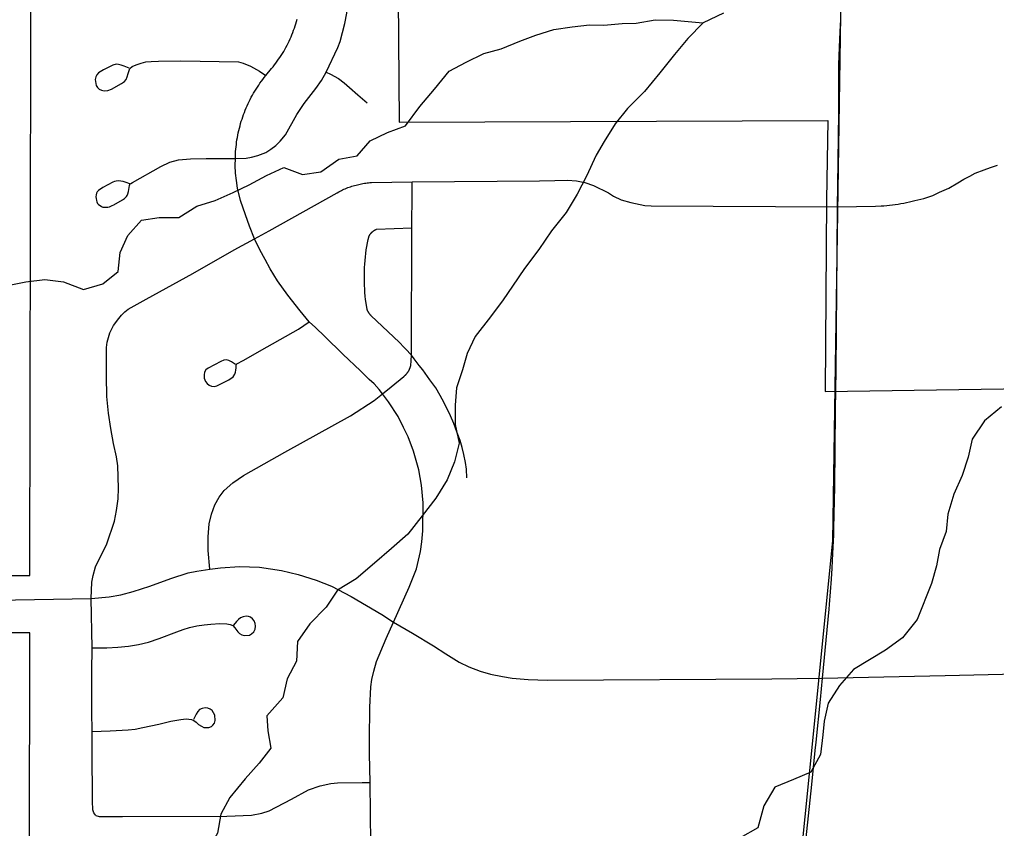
# Model space of a CAD drawing. Extents: x 0 to 34, y 0 to 22.
# Drawn here: x 4.4257 to 4.7668, y 16.2415 to 16.5239 of the extents above; entities that cross this region are included whole.
import ezdxf

# ---------------------------------------------------------------- set-up
doc = ezdxf.new("R2010")
doc.units = 0
for name, color, linetype in [('GM_X_City_Street', 7, 'Continuous'), ('GM_X_Corporation', 7, 'Continuous'), ('GM_X_County_Road', 7, 'Continuous'), ('GM_X_Minor_River', 7, 'Continuous'), ('GM_X_Rail_Line', 7, 'Continuous'), ('GM_X_Township_Road', 7, 'Continuous'), ('GM_X_US_Route', 7, 'Continuous')]:
    doc.layers.add(name, color=color, linetype=linetype)

msp = doc.modelspace()

# ---------------------------------------------------------------- linework, layer by layer
at = {"layer": 'GM_X_City_Street'}
for points in [[(4.50109, 16.47545), (4.50485, 16.47554), (4.50666, 16.47589), (4.50888, 16.47644), (4.51168, 16.4775), (4.51348, 16.47866), (4.51515, 16.47996), (4.51676, 16.48148), (4.51856, 16.48372), (4.52253, 16.49077), (4.52514, 16.49458), (4.5292, 16.4999), (4.53111, 16.50267), (4.5328, 16.50554), (4.53685, 16.51421), (4.53767, 16.51629), (4.53927, 16.52252), (4.54002, 16.52618), (4.54033, 16.52831), (4.54057, 16.53381), (4.54042, 16.544)], [(4.46401, 16.50693), (4.46224, 16.50769), (4.46121, 16.50802), (4.46029, 16.50827), (4.45939, 16.50831), (4.45832, 16.50803), (4.45508, 16.50636), (4.45333, 16.50533), (4.45272, 16.5046), (4.45238, 16.50388), (4.45216, 16.50296), (4.45244, 16.50093), (4.45293, 16.5002), (4.45355, 16.49961), (4.45427, 16.49924), (4.45521, 16.49902), (4.45658, 16.49916), (4.45785, 16.49957), (4.46128, 16.50155), (4.46238, 16.50234), (4.46299, 16.50302), (4.46331, 16.50391), (4.46365, 16.50505), (4.46421, 16.50685), (4.465, 16.50757), (4.46639, 16.50816), (4.46817, 16.5087), (4.46981, 16.50911), (4.47162, 16.50927), (4.47421, 16.50942), (4.48204, 16.50949), (4.50214, 16.5091), (4.5038, 16.50866), (4.50636, 16.50767), (4.50951, 16.50588), (4.51167, 16.50434)], [(4.5328, 16.50554), (4.53431, 16.50487), (4.53704, 16.50337), (4.53902, 16.50186), (4.54096, 16.50023), (4.54379, 16.49758), (4.54711, 16.49483)], [(4.4642, 16.46651), (4.46296, 16.46704), (4.46194, 16.46736), (4.46108, 16.46752), (4.46018, 16.46757), (4.45943, 16.4675), (4.45882, 16.46736), (4.45832, 16.46719), (4.45479, 16.4653), (4.45324, 16.46425), (4.45284, 16.46374), (4.4526, 16.46332), (4.45246, 16.46269), (4.4524, 16.46206), (4.45243, 16.46143), (4.45256, 16.46071), (4.45271, 16.46028), (4.45298, 16.4597), (4.45332, 16.45934), (4.45383, 16.45895), (4.4543, 16.45866), (4.45481, 16.45845), (4.45518, 16.45839), (4.45652, 16.45844), (4.45708, 16.45857), (4.45764, 16.45877), (4.4581, 16.45896), (4.45858, 16.4592), (4.46167, 16.46098), (4.46237, 16.4615), (4.46272, 16.46179), (4.46303, 16.46209), (4.46332, 16.46251), (4.46357, 16.46308), (4.46374, 16.46389), (4.46388, 16.46458), (4.464, 16.46528), (4.46413, 16.46601), (4.46418, 16.46628), (4.46426, 16.46644), (4.46439, 16.4666), (4.46459, 16.46674), (4.46514, 16.46706), (4.47506, 16.47262), (4.47813, 16.47413), (4.48116, 16.47493), (4.48536, 16.47531), (4.49087, 16.47539), (4.50109, 16.47545)], [(4.55628, 16.31357), (4.56182, 16.3258), (4.56431, 16.33212), (4.56575, 16.33817), (4.56619, 16.34162), (4.56657, 16.34538), (4.5667, 16.35525), (4.56612, 16.3614), (4.5651, 16.36673), (4.56325, 16.37319), (4.56141, 16.37825), (4.5598, 16.38149), (4.55789, 16.38535), (4.55454, 16.39041), (4.55246, 16.39327), (4.55129, 16.39474), (4.54949, 16.39677), (4.54783, 16.39828), (4.5448, 16.40123), (4.53864, 16.40706), (4.53231, 16.41329), (4.5291, 16.4164), (4.52689, 16.41836), (4.52367, 16.42223), (4.5194, 16.42765), (4.51579, 16.43272), (4.51323, 16.43694), (4.51142, 16.4401), (4.50966, 16.44347), (4.50781, 16.44738), (4.506, 16.45175), (4.50459, 16.45572), (4.50289, 16.46079), (4.50183, 16.46511), (4.50143, 16.46777), (4.50113, 16.47028), (4.50098, 16.47294), (4.50109, 16.47545)], [(4.45233, 16.24612), (4.45159, 16.24694), (4.45131, 16.24804), (4.45118, 16.25103), (4.45106, 16.26891), (4.45105, 16.27534), (4.451, 16.28239), (4.45097, 16.29638), (4.45103, 16.30458), (4.45077, 16.32186), (4.45097, 16.32747), (4.45136, 16.32982), (4.45218, 16.33282), (4.45613, 16.34089), (4.45886, 16.34885), (4.45954, 16.35249), (4.46014, 16.35656), (4.46021, 16.36031), (4.46004, 16.36816), (4.45962, 16.37122), (4.4585, 16.37591), (4.45754, 16.3812), (4.45676, 16.38653), (4.45623, 16.39227), (4.45602, 16.39945), (4.45612, 16.40943), (4.45632, 16.41129), (4.45729, 16.4145), (4.45857, 16.41708), (4.46036, 16.41961), (4.46126, 16.42071), (4.46252, 16.42193), (4.46368, 16.42279), (4.46995, 16.42625), (4.48627, 16.43525), (4.50063, 16.44353), (4.50781, 16.44738), (4.51287, 16.45017), (4.53662, 16.46347), (4.53721, 16.46379), (4.53765, 16.46402), (4.53809, 16.46424), (4.53854, 16.46445), (4.53899, 16.46466), (4.53945, 16.46486), (4.5399, 16.46505), (4.54037, 16.46523), (4.54083, 16.4654), (4.5413, 16.46557), (4.54177, 16.46572), (4.54224, 16.46587), (4.54272, 16.46601), (4.5432, 16.46614), (4.54368, 16.46627), (4.54416, 16.46638), (4.54464, 16.46649), (4.54513, 16.46659), (4.54562, 16.46668), (4.54611, 16.46676), (4.5466, 16.46683), (4.54709, 16.4669), (4.54758, 16.46695), (4.54808, 16.467), (4.54857, 16.46704), (4.5628, 16.46731), (4.60727, 16.46766), (4.61258, 16.46777), (4.61707, 16.46782), (4.62018, 16.46761), (4.62314, 16.46706), (4.62614, 16.46602), (4.63141, 16.46342), (4.63314, 16.46229), (4.63582, 16.46098), (4.63916, 16.46), (4.6441, 16.45905), (4.64628, 16.45886), (4.71136, 16.4585)], [(4.55246, 16.39327), (4.55549, 16.39573), (4.55992, 16.39933), (4.56001, 16.39941), (4.56011, 16.39949), (4.5602, 16.39957), (4.56029, 16.39965), (4.56038, 16.39974), (4.56047, 16.39983), (4.56056, 16.39992), (4.56065, 16.40001), (4.56073, 16.4001), (4.56081, 16.40019), (4.56089, 16.40028), (4.56097, 16.40038), (4.56105, 16.40048), (4.56112, 16.40058), (4.5612, 16.40068), (4.56127, 16.40078), (4.56134, 16.40088), (4.56141, 16.40098), (4.56147, 16.40109), (4.56154, 16.4012), (4.5616, 16.4013), (4.56166, 16.40141), (4.56172, 16.40152), (4.56178, 16.40163), (4.56183, 16.40174), (4.56188, 16.40185), (4.56193, 16.40197), (4.56198, 16.40208), (4.56203, 16.40219), (4.56208, 16.40231), (4.56212, 16.40243), (4.56216, 16.40254), (4.5622, 16.40266), (4.56224, 16.40278), (4.56227, 16.4029), (4.56231, 16.40302), (4.56255, 16.40679), (4.56274, 16.4512), (4.56279, 16.46352), (4.5628, 16.46731)], [(4.58186, 16.36391), (4.58176, 16.36691), (4.58145, 16.3693), (4.58088, 16.37206), (4.58029, 16.37448), (4.57959, 16.37696), (4.57857, 16.37965), (4.57735, 16.38293), (4.57622, 16.38553), (4.57394, 16.39007), (4.57256, 16.39265), (4.57107, 16.39532), (4.56897, 16.39816), (4.5665, 16.40162), (4.56526, 16.40313), (4.56348, 16.40551), (4.56255, 16.40679), (4.56202, 16.40738), (4.56105, 16.40842), (4.56006, 16.40944), (4.55822, 16.41125), (4.54853, 16.42049), (4.54844, 16.42058), (4.54837, 16.42065), (4.5483, 16.42072), (4.54823, 16.4208), (4.54817, 16.42087), (4.5481, 16.42095), (4.54804, 16.42102), (4.54798, 16.4211), (4.54792, 16.42118), (4.54786, 16.42126), (4.5478, 16.42134), (4.54774, 16.42142), (4.54769, 16.4215), (4.54764, 16.42159), (4.54758, 16.42167), (4.54753, 16.42176), (4.54748, 16.42185), (4.54744, 16.42193), (4.54739, 16.42202), (4.54735, 16.42211), (4.5473, 16.4222), (4.54726, 16.42229), (4.54722, 16.42238), (4.54719, 16.42247), (4.54715, 16.42256), (4.54711, 16.42266), (4.54708, 16.42275), (4.54705, 16.42284), (4.54653, 16.42618), (4.54641, 16.42741), (4.54631, 16.42865), (4.54623, 16.42989), (4.54617, 16.43113), (4.54614, 16.43237), (4.54621, 16.43733), (4.54629, 16.43856), (4.54638, 16.4398), (4.5465, 16.44104), (4.54663, 16.44227), (4.54679, 16.4435), (4.54698, 16.44473), (4.54718, 16.44595), (4.5474, 16.44717), (4.54763, 16.44798), (4.54769, 16.44813), (4.54776, 16.44828), (4.5478, 16.44835), (4.54783, 16.44843), (4.54787, 16.4485), (4.54791, 16.44857), (4.54795, 16.44865), (4.54799, 16.44872), (4.54803, 16.44879), (4.54808, 16.44886), (4.54812, 16.44893), (4.54817, 16.44899), (4.54822, 16.44906), (4.54827, 16.44913), (4.54832, 16.44919), (4.54837, 16.44926), (4.54842, 16.44932), (4.54848, 16.44939), (4.54853, 16.44945), (4.54859, 16.44951), (4.54865, 16.44957), (4.5487, 16.44963), (4.54876, 16.44968), (4.54882, 16.44974), (4.54888, 16.4498), (4.54894, 16.44985), (4.54901, 16.4499), (4.54907, 16.44996), (4.54914, 16.45001), (4.5492, 16.45006), (4.54927, 16.45011), (4.54934, 16.45016), (4.5494, 16.4502), (4.54947, 16.45025), (4.54954, 16.45029), (4.54961, 16.45034), (4.54968, 16.45038), (4.54976, 16.45042), (4.54983, 16.45046), (4.5499, 16.4505), (4.54998, 16.45054), (4.55005, 16.45057), (4.55013, 16.4506), (4.5502, 16.45064), (4.55036, 16.4507), (4.56274, 16.4512)], [(4.50114, 16.40345), (4.49977, 16.40446), (4.49881, 16.40492), (4.49792, 16.40509), (4.49705, 16.40504), (4.49595, 16.4046), (4.49155, 16.40225), (4.49075, 16.40165), (4.49032, 16.40088), (4.49013, 16.39994), (4.49015, 16.39876), (4.49063, 16.39753), (4.49118, 16.39686), (4.49198, 16.39626), (4.49279, 16.39594), (4.49376, 16.39585), (4.49465, 16.39602), (4.49878, 16.39809), (4.5003, 16.39922), (4.50085, 16.40008), (4.50112, 16.40085), (4.50122, 16.4015), (4.50134, 16.40237), (4.50131, 16.40326), (4.5016, 16.40369), (4.50374, 16.40487), (4.51216, 16.40961), (4.52313, 16.41586), (4.52689, 16.41836)], [(4.49219, 16.33204), (4.49162, 16.33861), (4.49158, 16.34332), (4.49192, 16.34789), (4.49276, 16.35131), (4.49389, 16.3545), (4.49545, 16.35715), (4.49713, 16.35946), (4.5002, 16.36224), (4.50394, 16.3648), (4.51832, 16.37288), (4.54128, 16.38562), (4.54957, 16.39092), (4.55246, 16.39327)], [(4.45103, 16.30458), (4.4562, 16.30464), (4.45999, 16.30483), (4.46374, 16.30522), (4.46729, 16.30579), (4.47074, 16.30661), (4.47449, 16.30781), (4.48064, 16.31019), (4.48289, 16.31102), (4.4851, 16.31169), (4.48764, 16.31222), (4.49018, 16.31265), (4.49253, 16.31289), (4.4957, 16.31304), (4.49807, 16.31297), (4.49923, 16.31276), (4.50015, 16.31239), (4.5009, 16.3116), (4.50193, 16.31022), (4.50255, 16.30958), (4.50328, 16.30909), (4.50412, 16.30885), (4.50598, 16.30906), (4.50671, 16.30947), (4.50747, 16.31014), (4.50795, 16.31114), (4.50808, 16.31217), (4.50798, 16.31314), (4.50765, 16.314), (4.50706, 16.31476), (4.50633, 16.31527), (4.50568, 16.31552), (4.50479, 16.3156), (4.50374, 16.31546), (4.50285, 16.31509), (4.50212, 16.31452), (4.50152, 16.31384), (4.50047, 16.31255)], [(4.45105, 16.27534), (4.45734, 16.27558), (4.46362, 16.27596), (4.46607, 16.27625), (4.46876, 16.27673), (4.47437, 16.27798), (4.4785, 16.27894), (4.48208, 16.27957), (4.48384, 16.27975), (4.48579, 16.27957), (4.48662, 16.27921), (4.48734, 16.2787), (4.48823, 16.27788), (4.48924, 16.27719), (4.49004, 16.27683), (4.49086, 16.27676), (4.4918, 16.27683), (4.4927, 16.27715), (4.49324, 16.27762), (4.49374, 16.27834), (4.49399, 16.27917), (4.49385, 16.28112), (4.49349, 16.28191), (4.49292, 16.28266), (4.49227, 16.2832), (4.4914, 16.28353), (4.4905, 16.28364), (4.48946, 16.28345), (4.48859, 16.28302), (4.48795, 16.28234), (4.48737, 16.2814), (4.48643, 16.27957)], [(4.45233, 16.24612), (4.45348, 16.24574), (4.46165, 16.24568), (4.49812, 16.24584), (4.50676, 16.24622), (4.51031, 16.24693), (4.51284, 16.24772), (4.52063, 16.2518), (4.52663, 16.25506), (4.53065, 16.2564), (4.53439, 16.25725), (4.53673, 16.25744), (4.54533, 16.25755), (4.54817, 16.25754)]]:
    msp.add_lwpolyline(points, dxfattribs=at)
at = {"layer": 'GM_X_Corporation'}
msp.add_lwpolyline([(3.94361, 16.26462), (4.11505, 16.26726), (4.11454, 16.22149), (4.2453, 16.21837), (4.24646, 16.15685), (4.29266, 16.15471), (4.29296, 16.07558), (4.38498, 16.07652), (4.4289, 16.07563), (4.42931, 16.30984), (4.29207, 16.30987), (4.29205, 16.31477), (4.11679, 16.3141), (4.11665, 16.34924), (4.29192, 16.34991), (4.292, 16.32984), (4.42934, 16.3298), (4.42977, 16.57664), (4.55752, 16.57514), (4.55823, 16.48812), (4.70793, 16.4887), (4.70748, 16.46102), (4.70703, 16.39411), (5.06497, 16.39937)], dxfattribs=at)
at = {"layer": 'GM_X_County_Road'}
for points in [[(4.37803, 16.32057), (4.45077, 16.32186), (4.45696, 16.32243), (4.46105, 16.32311), (4.46536, 16.32427), (4.47119, 16.3261), (4.47849, 16.32877), (4.48454, 16.33072), (4.48761, 16.33139), (4.49219, 16.33204), (4.49583, 16.33255), (4.50247, 16.33297), (4.50949, 16.3328), (4.51723, 16.33163), (4.52295, 16.3302), (4.52926, 16.32826), (4.53464, 16.32616), (4.54149, 16.32246), (4.55226, 16.31619), (4.55628, 16.31357), (4.56296, 16.30973), (4.57021, 16.30532), (4.57457, 16.30248), (4.57927, 16.29964), (4.58258, 16.29798), (4.58656, 16.29643), (4.59016, 16.29538), (4.59439, 16.29456), (4.59773, 16.29406), (4.60331, 16.29359), (4.61004, 16.2933), (4.6884, 16.2938), (4.7061, 16.29404)], [(4.54795, 16.27261), (4.54808, 16.28374), (4.54842, 16.29102), (4.54873, 16.29348), (4.54941, 16.29639), (4.55037, 16.2998), (4.55375, 16.30787), (4.55628, 16.31357)], [(4.7061, 16.29404), (4.74894, 16.29491), (4.79386, 16.29598)], [(4.5498, 16.13926), (4.54957, 16.15794), (4.54944, 16.17026), (4.54891, 16.19872), (4.54862, 16.22296), (4.54836, 16.23623), (4.54817, 16.25754), (4.54789, 16.26755), (4.54795, 16.27261)]]:
    msp.add_lwpolyline(points, dxfattribs=at)
at = {"layer": 'GM_X_Minor_River'}
for points in [[(4.67152, 16.52614), (4.66441, 16.52275), (4.65905, 16.51732), (4.65445, 16.51171), (4.6493, 16.50533), (4.64397, 16.49875), (4.63805, 16.49292), (4.63364, 16.48751), (4.62981, 16.48135), (4.62708, 16.47654), (4.62366, 16.46925), (4.6204, 16.46291), (4.61658, 16.45656), (4.61143, 16.45018), (4.60704, 16.44363), (4.60209, 16.43706), (4.59788, 16.43089), (4.59459, 16.42607), (4.59018, 16.42009), (4.58486, 16.41333), (4.58197, 16.40738), (4.5804, 16.40165), (4.57827, 16.39534), (4.57785, 16.38926), (4.57781, 16.38261), (4.57928, 16.37601), (4.57754, 16.36952), (4.57504, 16.36319), (4.57103, 16.35684), (4.56625, 16.35066), (4.56129, 16.34428), (4.55555, 16.33922), (4.54961, 16.33414), (4.54331, 16.32869), (4.53678, 16.32474), (4.53276, 16.31877), (4.52703, 16.31294)], [(4.42209, 16.43121), (4.42796, 16.43236), (4.43458, 16.43312), (4.44102, 16.43237), (4.44803, 16.42972), (4.45484, 16.43162), (4.46014, 16.43599), (4.46089, 16.44264), (4.46353, 16.44852), (4.46826, 16.45384), (4.47451, 16.45479), (4.48132, 16.4548), (4.48757, 16.45879), (4.494, 16.4607), (4.50025, 16.46355), (4.50592, 16.46621), (4.51198, 16.46944), (4.51804, 16.4723), (4.52447, 16.46983), (4.53091, 16.47079), (4.53715, 16.47516), (4.54359, 16.4763), (4.54813, 16.48162), (4.55418, 16.48448), (4.56043, 16.48676), (4.56553, 16.4936), (4.57064, 16.49967), (4.57575, 16.50594), (4.58161, 16.50898), (4.58786, 16.51203), (4.59391, 16.51374), (4.60035, 16.5164), (4.60603, 16.5185), (4.61227, 16.5204), (4.61871, 16.52135), (4.62477, 16.52212), (4.62969, 16.52193), (4.63612, 16.52251), (4.64105, 16.5227), (4.64767, 16.52385), (4.65411, 16.52366), (4.66432, 16.52274)], [(4.76866, 16.38873), (4.76272, 16.38385), (4.75833, 16.37749), (4.75696, 16.3712), (4.75484, 16.3647), (4.75196, 16.35818), (4.74985, 16.3513), (4.74924, 16.34521), (4.74692, 16.3389), (4.74592, 16.33318), (4.74417, 16.32707), (4.73917, 16.31443), (4.73402, 16.30805), (4.72807, 16.30374), (4.71687, 16.29703), (4.71209, 16.29141), (4.70807, 16.28525), (4.7067, 16.27896), (4.70624, 16.2742), (4.70545, 16.26735), (4.702, 16.2612), (4.69601, 16.2586), (4.68945, 16.25598), (4.68563, 16.24944), (4.68354, 16.2418), (4.67738, 16.23824)], [(4.52703, 16.31294), (4.52282, 16.30677), (4.52241, 16.29993), (4.51915, 16.29378), (4.5176, 16.28711), (4.51207, 16.28091), (4.51238, 16.2756), (4.51347, 16.26955), (4.50943, 16.26434), (4.50444, 16.25891), (4.49911, 16.25233), (4.49603, 16.24657), (4.49486, 16.2399), (4.49122, 16.23356), (4.48546, 16.22944), (4.48068, 16.22326), (4.4772, 16.21843), (4.47187, 16.21167), (4.46591, 16.20773), (4.46016, 16.20267)]]:
    msp.add_lwpolyline(points, dxfattribs=at)
at = {"layer": 'GM_X_Rail_Line'}
msp.add_lwpolyline([(4.43685, 15.66093), (4.44526, 15.70389), (4.44575, 15.72213), (4.44738, 15.72375), (4.67295, 15.72553), (4.67232, 15.9707), (4.70157, 16.26056), (4.70968, 16.34189), (4.71249, 16.52531), (4.71483, 16.58077), (4.72207, 16.68209), (4.72875, 16.7399), (4.76791, 17.00293), (4.79375, 17.14663)], dxfattribs=at)
at = {"layer": 'GM_X_Township_Road'}
for points in [[(4.50109, 16.47545), (4.50116, 16.47785), (4.50123, 16.47868), (4.50131, 16.4795), (4.50141, 16.48032), (4.50152, 16.48114), (4.50164, 16.48196), (4.50178, 16.48277), (4.50194, 16.48359), (4.5021, 16.4844), (4.50228, 16.4852), (4.50248, 16.48601), (4.50269, 16.48681), (4.50291, 16.4876), (4.50315, 16.4884), (4.5034, 16.48918), (4.50366, 16.48997), (4.50394, 16.49074), (4.50423, 16.49152), (4.50454, 16.49229), (4.50485, 16.49305), (4.50518, 16.49381), (4.50553, 16.49456), (4.50589, 16.4953), (4.50626, 16.49604), (4.50664, 16.49677), (4.50704, 16.4975), (4.50745, 16.49822), (4.50787, 16.49893), (4.5083, 16.49964), (4.50875, 16.50033), (4.50921, 16.50102), (4.50967, 16.5017), (4.51016, 16.50237), (4.51065, 16.50303), (4.51116, 16.50369), (4.51167, 16.50434), (4.51374, 16.50677), (4.51425, 16.50741), (4.51475, 16.50805), (4.51524, 16.5087), (4.51572, 16.50936), (4.51619, 16.51003), (4.51665, 16.51071), (4.51709, 16.51139), (4.51752, 16.51208), (4.51794, 16.51278), (4.51834, 16.51349), (4.51874, 16.5142), (4.51912, 16.51492), (4.51949, 16.51565), (4.51984, 16.51639), (4.52018, 16.51713), (4.52051, 16.51788), (4.52082, 16.51863), (4.52113, 16.51939), (4.52141, 16.52015), (4.52169, 16.52092), (4.52195, 16.52169), (4.5222, 16.52247), (4.52243, 16.52325), (4.52265, 16.52404)], [(4.71136, 16.4585), (4.72455, 16.4588), (4.72655, 16.45887), (4.72755, 16.45893), (4.72854, 16.45901), (4.72954, 16.45911), (4.73053, 16.45922), (4.73152, 16.45935), (4.73251, 16.4595), (4.7335, 16.45966), (4.73448, 16.45985), (4.73546, 16.46005), (4.73644, 16.46026), (4.73741, 16.4605), (4.73838, 16.46075), (4.74146, 16.46145), (4.74466, 16.46252), (4.74699, 16.46366), (4.75024, 16.46506), (4.75335, 16.46691), (4.75549, 16.46814), (4.75758, 16.46928), (4.75942, 16.47027), (4.7625, 16.47146), (4.7648, 16.47224), (4.76726, 16.4731)]]:
    msp.add_lwpolyline(points, dxfattribs=at)
at = {"layer": 'GM_X_US_Route'}
for points in [[(4.71156, 16.47459), (4.7118, 16.49138), (4.71184, 16.49411), (4.71176, 16.50221), (4.71183, 16.50825), (4.712, 16.5143), (4.71224, 16.51968), (4.71251, 16.52398)], [(4.71136, 16.4585), (4.71144, 16.46587), (4.71156, 16.47459)], [(4.71065, 16.38752), (4.71083, 16.40164), (4.71119, 16.44311), (4.71136, 16.4585)], [(4.70356, 16.26876), (4.70386, 16.27171), (4.70543, 16.28654), (4.7061, 16.29404), (4.70769, 16.31086), (4.70837, 16.31807), (4.70852, 16.31973), (4.7092, 16.32862), (4.70942, 16.33236), (4.70973, 16.33751), (4.71, 16.34409), (4.7101, 16.34642), (4.71037, 16.36076), (4.71065, 16.38752)], [(4.68484, 16.08638), (4.685, 16.08787), (4.68794, 16.11659), (4.6896, 16.13165), (4.69092, 16.14369), (4.69206, 16.15684), (4.69319, 16.16978), (4.69501, 16.18672), (4.69653, 16.20209), (4.69896, 16.22484), (4.70061, 16.24042), (4.70233, 16.25694), (4.70356, 16.26876)]]:
    msp.add_lwpolyline(points, dxfattribs=at)

doc.saveas('drawing.dxf')
